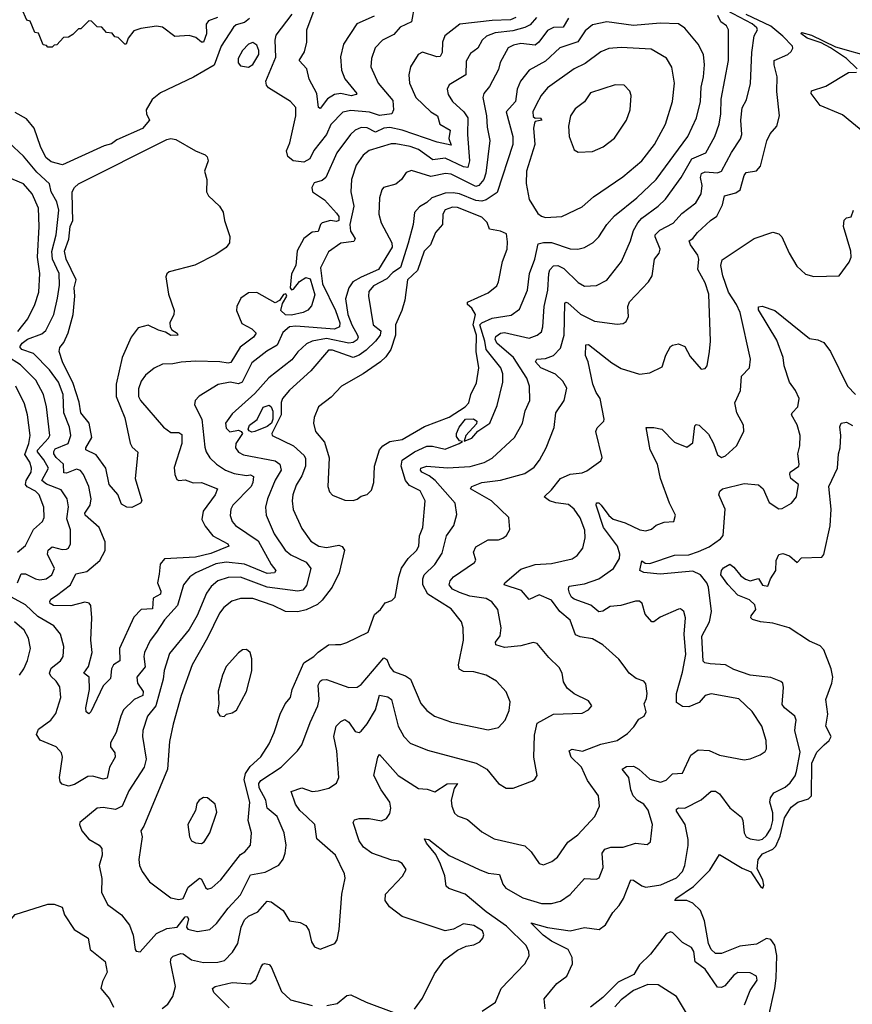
# Model space of a CAD drawing. Extents: x 2143765 to 2212931, y 878955 to 1017455.
# Tile 274 of 309: x 2153957 to 2158024, y 1003728 to 1008535. Entities that reach past the tile are written whole.
import ezdxf

# ---------------------------------------------------------------- set-up
doc = ezdxf.new("R2010")
doc.units = 0

msp = doc.modelspace()

# ---------------------------------------------------------------- linework, layer by layer
at = {"layer": '0CON20XD'}
for points in [[(2154922.5, 1008545), (2154880, 1008530), (2154867.7, 1008512.3), (2154870.2, 1008465), (2154855, 1008425.6), (2154845, 1008424.6), (2154817.7, 1008447.7), (2154785, 1008457.5), (2154715, 1008452.9), (2154655, 1008497.5), (2154625, 1008503.3), (2154548.3, 1008491.7), (2154515, 1008480), (2154487.5, 1008445), (2154477.5, 1008415), (2154470, 1008415), (2154438.3, 1008448.3), (2154421.7, 1008451.7), (2154408.3, 1008468.3), (2154381.7, 1008471.7), (2154358.3, 1008498.3), (2154335, 1008500), (2154308.3, 1008528.3), (2154295, 1008530), (2154255, 1008490), (2154245, 1008490), (2154217, 1008463), (2154195, 1008450), (2154171.7, 1008448.3), (2154138.3, 1008411.7), (2154125, 1008410), (2154115, 1008400), (2154095, 1008400), (2154088.3, 1008408.3), (2154071.7, 1008411.7), (2154048.3, 1008468.3), (2154031.7, 1008471.7), (2154008.3, 1008528.3), (2153991.7, 1008531.7), (2153968.3, 1008588.3)], [(2155884.7, 1008605.3), (2155870, 1008525), (2155815, 1008498.5), (2155785, 1008462.2), (2155728.6, 1008435), (2155692.9, 1008397.1), (2155675.5, 1008345), (2155672.9, 1008305), (2155707.8, 1008225), (2155779.5, 1008139.5), (2155783.2, 1008095), (2155775, 1008075.5), (2155715, 1008066.7), (2155665, 1008083.2), (2155575, 1008091), (2155535, 1008082.5), (2155477, 1008023), (2155455, 1007974.6), (2155393.8, 1007896.2), (2155374.1, 1007855.9), (2155345, 1007839), (2155292.5, 1007845), (2155266.9, 1007866.9), (2155259.7, 1007895), (2155276, 1007934), (2155306.1, 1008065), (2155305.9, 1008105.9), (2155280.5, 1008135), (2155172.1, 1008202.1), (2155162.2, 1008215), (2155158.7, 1008235), (2155207.7, 1008352.3), (2155204.6, 1008435.4), (2155210, 1008460), (2155287.5, 1008562.5)], [(2155688.1, 1008551.9), (2155603.3, 1008515), (2155539.1, 1008415), (2155523.3, 1008353.3), (2155528.9, 1008288.9), (2155545.9, 1008245.9), (2155603.8, 1008175), (2155600.7, 1008169.3), (2155576.7, 1008163.3), (2155525, 1008174.7), (2155495, 1008170), (2155460.8, 1008149.2), (2155425, 1008102), (2155415.8, 1008105.8), (2155407.8, 1008175), (2155371.2, 1008245), (2155360, 1008295), (2155321.8, 1008335), (2155348.5, 1008378.5), (2155360.2, 1008425), (2155360.3, 1008485), (2155410.2, 1008619.8)], [(2156481.8, 1008545), (2156450.1, 1008509.9), (2156425, 1008496), (2156365, 1008480), (2156279, 1008471), (2156237.8, 1008455), (2156215.4, 1008435), (2156194.8, 1008395.2), (2156176.8, 1008383.2), (2156159.6, 1008370.4), (2156137.1, 1008332.9), (2156136.2, 1008265), (2156053.9, 1008216.1), (2156044.4, 1008195), (2156049.8, 1008169.8), (2156070.5, 1008135), (2156126.7, 1008085), (2156145.7, 1008055), (2156143.8, 1007973.8), (2156153.8, 1007845), (2156146.6, 1007813.4), (2156125, 1007816.1), (2156035, 1007858.4), (2155975, 1007850.8), (2155905, 1007900.4), (2155865, 1007915.2), (2155795, 1007929.5), (2155772.1, 1007927.9), (2155664.3, 1007895.7), (2155635, 1007873.8), (2155600, 1007825), (2155578, 1007755), (2155574.7, 1007695), (2155588.6, 1007625), (2155569.2, 1007535), (2155572.4, 1007502.4), (2155583.6, 1007483.6), (2155595.3, 1007465), (2155588.6, 1007451.4), (2155525, 1007443.9), (2155465, 1007401.3), (2155426.4, 1007323.6), (2155436.7, 1007245), (2155500.1, 1007115), (2155519.9, 1007055), (2155519.6, 1007035), (2155495, 1007024.5), (2155305, 1007038.9), (2155275, 1007034.6), (2155242.8, 1007007.2), (2155215.4, 1006945), (2155163.8, 1006916.2), (2155090.5, 1006859.5), (2155042.9, 1006765), (2155025, 1006757.6), (2154985, 1006764.3), (2154926.9, 1006753.1), (2154833.3, 1006696.7), (2154814.4, 1006675), (2154810.6, 1006655), (2154847.3, 1006585), (2154861.9, 1006448.1), (2154867.5, 1006425), (2154886.2, 1006396.2), (2154917.9, 1006365), (2154962.1, 1006335), (2155005, 1006318.5), (2155065, 1006309.3), (2155085, 1006312.2), (2155098.4, 1006305), (2155095.9, 1006275), (2155086.9, 1006255), (2154998.8, 1006165), (2154988.2, 1006145), (2154984.7, 1006114.7), (2154995.5, 1006085), (2155010.5, 1006065), (2155121.1, 1005991.1), (2155184.7, 1005874.7), (2155207.8, 1005845), (2155201.2, 1005835), (2155165, 1005830.5), (2155055, 1005877), (2154965, 1005886.1), (2154915, 1005878.2), (2154817.5, 1005835), (2154788.2, 1005815), (2154756.9, 1005775), (2154728.4, 1005675), (2154665, 1005604.7), (2154625.4, 1005545), (2154595, 1005504.3), (2154567.2, 1005445), (2154563.3, 1005425), (2154569.3, 1005375), (2154528.7, 1005325), (2154532.4, 1005295), (2154559.6, 1005255), (2154558.1, 1005235), (2154516.7, 1005215), (2154464.8, 1005165.2), (2154450.4, 1005135), (2154428.2, 1005055), (2154400.5, 1005005), (2154400.6, 1004985), (2154422.2, 1004955), (2154423.6, 1004935), (2154396, 1004885), (2154385, 1004831.8), (2154365, 1004827.6), (2154315, 1004841.1), (2154289.5, 1004840.5), (2154225, 1004800.8), (2154195, 1004792.7), (2154165, 1004803.1), (2154154, 1004814), (2154150.8, 1004835), (2154165.4, 1004935), (2154160.9, 1004955), (2154135, 1004984.5), (2154057.4, 1005017.4), (2154039.4, 1005045), (2154049.4, 1005070.6), (2154108.9, 1005115), (2154132.9, 1005147.1), (2154157.9, 1005225), (2154152.7, 1005277.3)], [(2156637.5, 1008542.5), (2156611, 1008499), (2156565, 1008496), (2156535, 1008482.6), (2156493.1, 1008425), (2156475, 1008411.1), (2156405, 1008418.4), (2156369.2, 1008410.8), (2156343.4, 1008396.6), (2156303.4, 1008325), (2156295, 1008292.2), (2156251.9, 1008208.1), (2156223.8, 1008175), (2156218.5, 1008155), (2156237.7, 1008065), (2156240.2, 1008010.2), (2156253.7, 1007945), (2156233.7, 1007785), (2156223.7, 1007755), (2156200.4, 1007725), (2156185, 1007720.3), (2156065, 1007781.2), (2156036.7, 1007783.3), (2155965, 1007769.6), (2155871.2, 1007798.8), (2155845, 1007788.1), (2155821.1, 1007755), (2155795, 1007731.8), (2155734.2, 1007715), (2155725.3, 1007704.7), (2155714.7, 1007665.3), (2155711.5, 1007585), (2155722.7, 1007542.7), (2155775.1, 1007445.1), (2155776.1, 1007425), (2155709.5, 1007315), (2155625, 1007277.9), (2155584.5, 1007255), (2155564.4, 1007225), (2155547.7, 1007172.3), (2155559.5, 1007095), (2155578.9, 1007045), (2155607.4, 1006995), (2155610.7, 1006985), (2155605, 1006971.8), (2155585, 1006958), (2155565, 1006956.3), (2155455, 1006978.4), (2155385.8, 1006965), (2155357.8, 1006952.2), (2155315, 1006913.8), (2155285.5, 1006874.5), (2155173.7, 1006786.3), (2155105, 1006709.6), (2154995, 1006610), (2154961.6, 1006565), (2154965, 1006541.2), (2154982.7, 1006522.7), (2155025, 1006530), (2155038.9, 1006525), (2155044.6, 1006515), (2155012, 1006465), (2155011.5, 1006445), (2155025, 1006422.9), (2155049.9, 1006409.9), (2155205, 1006380.4), (2155228.4, 1006365), (2155234.1, 1006335.9), (2155205, 1006287.3), (2155166.7, 1006195), (2155157.9, 1006155), (2155161.5, 1006115), (2155200.3, 1006025), (2155253.4, 1005945), (2155281.7, 1005921.7), (2155355.5, 1005885.5), (2155379.5, 1005855), (2155358.3, 1005771.7), (2155340.3, 1005749.7), (2155315.7, 1005744.3), (2155165.2, 1005764.8), (2155035, 1005812.3), (2154975, 1005811.1), (2154925, 1005794.7), (2154891.8, 1005768.2), (2154869.1, 1005735), (2154823.8, 1005626.2), (2154785, 1005558.2), (2154689.5, 1005440.5), (2154662.9, 1005357.1), (2154658.2, 1005315), (2154622.6, 1005185), (2154581.8, 1005135), (2154557.9, 1005065), (2154556.2, 1005035), (2154574.3, 1004925), (2154564.8, 1004885.2), (2154490.3, 1004769.7), (2154457.3, 1004695), (2154425, 1004679.5), (2154365, 1004688.5), (2154335, 1004685.6), (2154251.2, 1004615), (2154248.8, 1004605), (2154260, 1004575), (2154295, 1004534), (2154345, 1004504.3), (2154358.2, 1004488.2), (2154360.5, 1004455), (2154345.5, 1004405), (2154357.5, 1004342.5), (2154356, 1004275), (2154385.7, 1004215.7), (2154454, 1004165), (2154493.6, 1004113.6), (2154511.4, 1004065), (2154521.2, 1003995), (2154526.4, 1003986.4), (2154545, 1003983.3)], [(2154545, 1003983.3), (2154625, 1004073.8), (2154675, 1004097.6), (2154725.4, 1004104.6), (2154765, 1004155.2), (2154775, 1004156.9), (2154781.3, 1004145), (2154771.3, 1004105), (2154778.6, 1004095), (2154826.2, 1004083.8), (2154886.5, 1004093.5), (2154918.5, 1004121.5), (2154975, 1004197.3), (2155035, 1004261.8), (2155085, 1004360), (2155156.7, 1004373.3), (2155223.1, 1004406.9), (2155244.3, 1004435.7), (2155254.4, 1004465.6), (2155258.2, 1004505), (2155248, 1004565), (2155215.4, 1004645), (2155165.4, 1004685), (2155159.6, 1004725), (2155126.2, 1004785), (2155124.5, 1004805), (2155135, 1004819.8), (2155234.3, 1004885.7), (2155314.2, 1004965.8), (2155335.3, 1004994.7), (2155375.9, 1005104.1), (2155413.8, 1005185), (2155419.2, 1005215), (2155414.7, 1005285), (2155425, 1005305.5), (2155435, 1005312.3), (2155455, 1005313.4), (2155565, 1005274.6), (2155605, 1005275.6), (2155625, 1005289.4), (2155735, 1005418.5), (2155750.7, 1005410.7), (2155765.3, 1005375), (2155782.6, 1005352.6), (2155842.1, 1005332.1), (2155866, 1005315), (2155916.6, 1005196.6), (2155945, 1005162.5), (2155983.8, 1005135), (2156066.7, 1005105), (2156245, 1005068.1), (2156295, 1005078.6), (2156328.6, 1005115), (2156348.3, 1005161.7), (2156352.9, 1005205), (2156332.5, 1005252.5), (2156285.5, 1005305.5), (2156236, 1005335), (2156175, 1005351.1), (2156125, 1005352.8), (2156104.1, 1005364.1), (2156099.7, 1005385), (2156125.5, 1005505), (2156123.6, 1005565), (2156115.5, 1005595), (2156065, 1005658.2), (2155950.8, 1005730.8), (2155926.1, 1005775), (2155925.7, 1005805), (2155932.2, 1005825), (2155984.7, 1005875), (2156019.9, 1005930.1), (2156041.8, 1006015), (2156077.5, 1006065), (2156091.5, 1006118.5), (2156083.6, 1006175), (2155985.8, 1006285), (2155957.4, 1006307.4), (2155921.2, 1006325), (2155914, 1006335), (2155916.4, 1006345), (2155945, 1006354.3), (2156047, 1006347), (2156157.3, 1006352.7), (2156225, 1006373.3), (2156265, 1006394.5), (2156373.1, 1006495), (2156412.1, 1006565), (2156426.2, 1006625), (2156448.2, 1006675), (2156447.5, 1006745), (2156434.1, 1006785), (2156368.1, 1006885), (2156288.3, 1006955), (2156279.3, 1006975), (2156282.1, 1006987.9), (2156306.2, 1007003.8), (2156325, 1007007.3), (2156445, 1006980.3), (2156484.3, 1006995), (2156505, 1007011.1), (2156512.8, 1007035), (2156519.2, 1007135), (2156536.3, 1007215), (2156541.2, 1007295), (2156547.1, 1007312.9), (2156565, 1007332.9), (2156585, 1007333.9), (2156615, 1007320.7), (2156685, 1007252.1), (2156715, 1007234.6), (2156775, 1007237.1), (2156825, 1007263.3), (2156896.2, 1007355), (2156940, 1007455), (2156954.7, 1007505), (2156976.2, 1007543.8), (2156995, 1007565.3), (2157076.2, 1007623.8), (2157111.8, 1007658.2), (2157188.5, 1007765), (2157240.5, 1007855), (2157307.7, 1007885), (2157352.2, 1007965), (2157374.1, 1008025), (2157381.6, 1008075), (2157382.5, 1008147.5), (2157419.5, 1008335), (2157419.6, 1008485), (2157408.9, 1008505), (2157381.1, 1008525), (2157366.2, 1008555)], [(2156380, 1008545), (2156355, 1008533.5), (2156265, 1008531.2), (2156107, 1008513), (2156034.1, 1008455.9), (2156022.3, 1008425), (2156020.4, 1008375), (2156010.8, 1008355), (2155995, 1008353.1), (2155925, 1008375.5), (2155903.1, 1008365), (2155866.5, 1008305), (2155857.3, 1008265), (2155860.8, 1008225), (2155892.3, 1008155), (2155964.4, 1008084.4), (2155996.9, 1008065), (2156008.9, 1008025), (2156059.6, 1007995), (2156052.4, 1007955), (2156065, 1007922.7), (2155996.6, 1007936.6), (2155825, 1007995.9), (2155765, 1008008.4), (2155735, 1008005.5), (2155695, 1007985.2), (2155655, 1008007.4), (2155625, 1008007.8), (2155595.6, 1007995), (2155572.1, 1007975), (2155505.7, 1007884.3), (2155452.3, 1007765), (2155435, 1007749.2), (2155395, 1007737.8), (2155384.4, 1007715), (2155387.8, 1007695), (2155445, 1007654.7), (2155505, 1007590), (2155515, 1007573.8), (2155516, 1007555), (2155505, 1007550), (2155475, 1007554.3), (2155435, 1007542.5), (2155425.7, 1007534.3), (2155415, 1007500), (2155385, 1007497.5), (2155345, 1007466.5), (2155313.1, 1007406.9), (2155305.6, 1007334.4), (2155285.2, 1007294.8), (2155277.5, 1007225), (2155285, 1007216.6), (2155295, 1007219.5), (2155323.4, 1007256.6), (2155354.2, 1007275.8), (2155375, 1007269.7), (2155398.2, 1007191.8), (2155382.4, 1007137.6), (2155365, 1007116.9), (2155342, 1007105), (2155285, 1007091.7), (2155255, 1007093.3), (2155231.9, 1007115), (2155241, 1007149), (2155261.3, 1007185), (2155257, 1007197), (2155245, 1007193.3), (2155225.7, 1007164.3), (2155205, 1007152.1), (2155115, 1007203.5), (2155075, 1007200.6), (2155037.5, 1007175), (2155017.5, 1007135), (2155015.8, 1007115), (2155042.2, 1007052.2), (2155091.5, 1007025), (2155111.8, 1007005), (2155099.6, 1006985), (2155033.8, 1006936.2), (2154989, 1006861), (2154975, 1006857.4), (2154935, 1006864.3), (2154815, 1006867.2), (2154745, 1006862.7), (2154705, 1006854), (2154655, 1006852.5), (2154613.3, 1006833.3)], [(2154653, 1003707), (2154681.4, 1003728.6), (2154704.6, 1003765.4), (2154718.8, 1003815), (2154693.3, 1003935), (2154696.9, 1003953.1), (2154707.3, 1003962.7), (2154744.7, 1003975.3), (2154755, 1003973.3), (2154795.7, 1003945), (2154855, 1003931.3), (2154925, 1003933.9), (2154957.7, 1003942.3), (2154997.2, 1003982.8), (2155022.3, 1004025), (2155038, 1004105), (2155055, 1004140.4), (2155075, 1004158.1), (2155120.3, 1004179.7), (2155165, 1004231.5), (2155185, 1004227.9), (2155244.4, 1004185), (2155275, 1004136), (2155327.2, 1004127.2), (2155355, 1004112.5), (2155369.2, 1004089.2), (2155382.2, 1004032.2), (2155397.7, 1004007.7), (2155425, 1003996.2), (2155495.7, 1004024.3), (2155507.3, 1004042.7), (2155517.7, 1004092.3), (2155530, 1004265), (2155546.4, 1004343.6), (2155543.5, 1004365), (2155499.4, 1004455), (2155408.9, 1004535), (2155398.9, 1004605), (2155358.2, 1004645), (2155325, 1004674.6), (2155304.7, 1004705), (2155282.7, 1004767.3), (2155335, 1004784.5), (2155385, 1004766.2), (2155415, 1004770), (2155466.5, 1004783.5), (2155505, 1004807.5), (2155515.5, 1004835), (2155506.5, 1004965), (2155491.4, 1005035), (2155503.1, 1005085), (2155525, 1005108.9), (2155545, 1005118.6), (2155565, 1005105.7), (2155595, 1005059.2), (2155615, 1005054.4), (2155625, 1005061.4), (2155655, 1005097.8), (2155694.1, 1005165.9), (2155715, 1005236.6), (2155755, 1005228.8), (2155772.7, 1005215), (2155805.2, 1005085.2), (2155833.8, 1005035), (2155865, 1005002.7), (2155948.3, 1004968.3), (2156185.8, 1004905), (2156239.4, 1004875), (2156296.2, 1004805), (2156333, 1004783), (2156367, 1004783), (2156461.7, 1004818.3), (2156473.9, 1004826.1), (2156483.8, 1004845), (2156468.9, 1004935), (2156472, 1005042), (2156485, 1005100.4), (2156565, 1005144.5), (2156705, 1005149.5), (2156736, 1005165), (2156750.8, 1005185), (2156735, 1005208.6), (2156665, 1005243.1), (2156631.7, 1005271.7), (2156612.4, 1005302.4), (2156605.9, 1005344.1), (2156591.7, 1005371.7), (2156541.2, 1005421.2), (2156485, 1005489.2), (2156465, 1005494.4), (2156405, 1005477.2), (2156325, 1005469.1), (2156282.1, 1005482.1), (2156280.5, 1005495), (2156303.5, 1005526.5), (2156309.2, 1005565), (2156292.5, 1005655), (2156262.3, 1005692.3), (2156235, 1005709.7), (2156155, 1005721), (2156105, 1005738.1), (2156071.1, 1005755), (2156054.3, 1005775), (2156059.1, 1005795), (2156076.2, 1005815), (2156178.6, 1005885), (2156184.3, 1005895.7), (2156173.5, 1005935), (2156185, 1005960.5), (2156245, 1005995.4), (2156295.4, 1005994.6), (2156317.1, 1006002.9), (2156334.3, 1006015.7), (2156351.2, 1006045), (2156346, 1006105), (2156261.5, 1006185), (2156159.2, 1006245), (2156164.6, 1006255.4), (2156214.5, 1006274.5), (2156305, 1006286.3), (2156425, 1006318.7), (2156470.5, 1006349.5), (2156496.7, 1006385), (2156527.9, 1006445), (2156566.9, 1006543.1), (2156576.2, 1006615), (2156615.8, 1006675.8), (2156629.1, 1006735), (2156610.6, 1006770.6), (2156574.3, 1006804.3), (2156503.2, 1006835), (2156476.7, 1006865), (2156482.9, 1006877.1), (2156525, 1006880.8), (2156564.4, 1006895), (2156598.3, 1006931.7), (2156615.7, 1006995), (2156620.4, 1007149.6), (2156625, 1007155.6), (2156635, 1007151.8), (2156696.4, 1007096.4), (2156765, 1007063.7), (2156875, 1007048.9), (2156905, 1007052), (2156919.1, 1007060.9), (2156931.4, 1007085), (2156926.7, 1007135), (2156935, 1007157.5), (2157027.5, 1007255), (2157046.9, 1007285), (2157057.8, 1007365), (2157080, 1007395), (2157085.5, 1007414.5), (2157060.6, 1007475), (2157061.6, 1007485), (2157082.9, 1007507.1), (2157149, 1007541), (2157191.2, 1007588.8), (2157225, 1007614.6), (2157259.9, 1007640.1), (2157285.6, 1007684.4), (2157289.6, 1007725), (2157281.9, 1007765), (2157286.9, 1007783.1), (2157305, 1007792.5), (2157365, 1007787.5), (2157384.5, 1007795), (2157433.4, 1007886.6), (2157477.7, 1007952.3), (2157483.5, 1007975), (2157479.1, 1008045), (2157485.3, 1008104.7), (2157506.2, 1008143.8), (2157526.4, 1008223.6), (2157532.4, 1008375), (2157544.7, 1008455.3), (2157560.5, 1008485), (2157557.3, 1008495), (2157534.7, 1008515), (2157410.4, 1008580.4)], [(2155079.6, 1008540.4), (2155055, 1008521.6), (2155015, 1008509.6), (2155001.8, 1008498.2), (2154941.2, 1008405), (2154907.1, 1008312.9), (2154806.3, 1008253.7)], [(2155885.5, 1003704.5), (2155925, 1003758), (2155983.6, 1003876.4), (2156031.2, 1003945), (2156095, 1003991.2), (2156137.7, 1004012.3), (2156175, 1004017.5), (2156205, 1004032.5), (2156219.6, 1004050.4), (2156223.2, 1004066.8), (2156216.9, 1004086.9), (2156175, 1004112.2), (2156125, 1004120), (2156075.8, 1004094.2), (2156035, 1004087.1), (2155825.8, 1004155.8), (2155763.9, 1004203.9), (2155742.5, 1004235), (2155744.5, 1004265), (2155826.8, 1004353.2), (2155844, 1004385), (2155825.8, 1004415), (2155805, 1004426.9), (2155775, 1004431.1), (2155677.5, 1004465), (2155635.6, 1004495), (2155615.4, 1004525), (2155586.5, 1004615), (2155592.4, 1004627.6), (2155615, 1004635.6), (2155664.4, 1004635.6), (2155725, 1004623.6), (2155748.1, 1004635), (2155765, 1004660), (2155769.2, 1004685), (2155764.1, 1004715), (2155722.3, 1004775), (2155687.1, 1004845), (2155705.5, 1004934.5), (2155715, 1004948), (2155805.2, 1004845.2), (2155905, 1004781.8), (2155947.6, 1004777.6), (2155985, 1004765.7), (2156045, 1004803.6), (2156095, 1004806), (2156079.2, 1004780.8), (2156065.2, 1004725), (2156067.5, 1004695), (2156080.3, 1004660.3), (2156095, 1004647.8), (2156145, 1004630.6), (2156215, 1004570), (2156275, 1004535.6), (2156425, 1004500.8), (2156455, 1004472.5), (2156494.6, 1004414.6), (2156515, 1004409.4), (2156555.4, 1004424.6), (2156584.6, 1004445.4), (2156635, 1004520), (2156683.1, 1004555), (2156765.6, 1004645), (2156789.5, 1004695), (2156784.4, 1004745), (2156730.4, 1004820.4), (2156700.8, 1004885), (2156650.6, 1004935), (2156641.4, 1004965), (2156655, 1004972.7), (2156706.2, 1004963.8), (2156795, 1004998.5), (2156874.6, 1005015.4), (2156925, 1005050), (2156957, 1005083), (2156980.8, 1005119.2), (2157007.5, 1005135), (2157016.7, 1005155), (2157006.7, 1005195), (2157019.1, 1005220.9), (2157022.5, 1005245), (2157015, 1005292.5), (2157005.8, 1005305.8), (2156968.8, 1005318.8), (2156933.3, 1005345), (2156908.9, 1005378.9), (2156882.6, 1005412.6), (2156805, 1005483.1), (2156755, 1005511.5), (2156695, 1005521.1), (2156671.6, 1005531.6), (2156645, 1005603.5), (2156595.5, 1005645.5), (2156555, 1005700), (2156495, 1005726.7), (2156445, 1005704.3), (2156408.5, 1005748.5), (2156323.8, 1005775), (2156326.2, 1005785), (2156405, 1005851.8), (2156475, 1005874.7), (2156555, 1005880), (2156655, 1005902.7), (2156680.6, 1005919.4), (2156708.1, 1005955), (2156719.5, 1006005), (2156717.2, 1006042.8), (2156695, 1006102.9), (2156665, 1006145.7), (2156637.8, 1006167.8), (2156575, 1006175.3), (2156545.3, 1006185.3), (2156518, 1006205), (2156555, 1006240), (2156598.2, 1006295), (2156645, 1006316.5), (2156705, 1006322.7), (2156727.4, 1006332.6), (2156795, 1006381.2), (2156802.5, 1006397.5), (2156771.5, 1006525), (2156777.4, 1006542.6), (2156810, 1006575), (2156812, 1006585), (2156791.5, 1006685), (2156772, 1006715), (2156756.8, 1006755), (2156733.8, 1006863.8), (2156720, 1006895), (2156721.9, 1006948.1), (2156735, 1006949.1), (2156849.9, 1006859.9), (2156895, 1006832.1), (2156985, 1006804.5), (2157035, 1006810.8), (2157095, 1006840), (2157112.8, 1006897.2), (2157135, 1006938.8), (2157145, 1006946), (2157175, 1006952.5), (2157205, 1006938.6), (2157231.1, 1006891.1), (2157285, 1006828), (2157305, 1006831.4), (2157314.2, 1006845), (2157325.5, 1006915.5), (2157330.4, 1006965), (2157322.4, 1007195), (2157305, 1007250.6), (2157270, 1007315), (2157273.4, 1007365), (2157269.2, 1007385), (2157232.9, 1007435), (2157227.5, 1007455), (2157245, 1007465.8), (2157266.9, 1007495), (2157331.2, 1007555), (2157362.7, 1007575), (2157389.1, 1007630.9), (2157400, 1007675), (2157455, 1007688.9), (2157475.3, 1007704.7), (2157495, 1007773.8), (2157505, 1007789.2), (2157555, 1007797.1), (2157575, 1007820), (2157606, 1007944), (2157622, 1007978), (2157654.5, 1008015.5), (2157667.8, 1008065), (2157655.4, 1008185), (2157657.5, 1008255), (2157641.5, 1008315), (2157642.2, 1008335), (2157708.8, 1008365), (2157725, 1008378.8), (2157734, 1008395), (2157732, 1008405), (2157684, 1008455), (2157625, 1008503.8), (2157505, 1008560)], [(2154735, 1004238.9), (2154755, 1004243.8), (2154780.7, 1004299.3), (2154835, 1004343.3), (2154845, 1004338.6), (2154865, 1004297.8), (2154875, 1004289.5), (2154895, 1004295.5), (2154939.5, 1004335), (2155035, 1004458.9), (2155057.2, 1004472.8), (2155083.8, 1004505), (2155088.5, 1004565), (2155072.9, 1004625), (2155081, 1004715), (2155053.8, 1004823.8), (2155059.4, 1004855), (2155082, 1004888), (2155135, 1004936.4), (2155175, 1005000), (2155200, 1005055), (2155229.1, 1005145), (2155253.6, 1005195), (2155279.6, 1005225), (2155288.4, 1005265), (2155344.1, 1005395), (2155394.5, 1005425), (2155415, 1005446.7), (2155465, 1005481.9), (2155500, 1005485), (2155525, 1005484.3), (2155555, 1005494.2), (2155658.6, 1005545), (2155689.7, 1005630.3), (2155719.2, 1005655), (2155741.5, 1005688.5), (2155775, 1005698.8), (2155791.2, 1005715), (2155808.2, 1005815), (2155822.6, 1005857.4), (2155854.4, 1005905), (2155895, 1005942.9), (2155906.2, 1005965), (2155909.6, 1006015), (2155925.3, 1006055.3), (2155938, 1006185), (2155913.8, 1006233.8), (2155861.1, 1006261.1), (2155841.1, 1006285), (2155820.2, 1006355), (2155825.2, 1006384.8), (2155885.7, 1006425), (2155945, 1006452.2), (2155973, 1006453), (2156035, 1006437.5), (2156104.2, 1006465), (2156120, 1006475), (2156105, 1006478.9), (2156090.4, 1006500.4), (2156089.8, 1006515), (2156103.9, 1006546.1), (2156135, 1006583.9), (2156173.6, 1006586.4), (2156189.5, 1006575), (2156188.4, 1006561.6), (2156135.7, 1006505), (2156127.5, 1006477.5), (2156165, 1006491.8), (2156194.2, 1006525.8), (2156253.3, 1006565), (2156289.2, 1006650.8), (2156316.6, 1006765), (2156316.5, 1006805), (2156307.5, 1006835), (2156235.2, 1006925), (2156229.5, 1006965), (2156205.1, 1007045), (2156214.8, 1007055.2), (2156265, 1007077.3), (2156358.2, 1007091.8), (2156398.7, 1007121.3), (2156436.6, 1007215), (2156447.3, 1007295), (2156473.5, 1007365), (2156489.5, 1007440.5), (2156515, 1007447.6), (2156553.8, 1007446.2), (2156645, 1007415.9), (2156683.8, 1007413.8), (2156715, 1007422.5), (2156757.5, 1007447.5), (2156785.9, 1007474.1), (2156825.3, 1007534.7), (2156862.2, 1007577.8), (2156970.8, 1007665), (2157065.2, 1007754.8), (2157219.6, 1007965), (2157262.5, 1008055), (2157282.9, 1008135), (2157284.7, 1008205), (2157297.4, 1008255), (2157302.4, 1008315), (2157296.2, 1008365), (2157270.8, 1008415), (2157205, 1008493.3), (2157175, 1008513.8), (2157085, 1008518), (2156955, 1008505.7), (2156825.3, 1008524.7), (2156755, 1008509.2), (2156719.2, 1008480.8), (2156683.4, 1008426.6), (2156595, 1008397.5), (2156525, 1008332.8), (2156445, 1008289.1), (2156403.5, 1008235), (2156386.8, 1008195), (2156378.6, 1008135), (2156332.4, 1008085), (2156365.3, 1007965), (2156365.7, 1007925), (2156289.2, 1007690.8), (2156235.1, 1007654.9), (2156215, 1007649), (2156185, 1007652.4), (2156105, 1007683.9), (2156075, 1007689.7), (2156035, 1007687.9), (2155970.8, 1007665), (2155945, 1007641.5), (2155909.2, 1007620.8), (2155885, 1007594), (2155879.3, 1007535), (2155855, 1007444.4), (2155817.7, 1007325), (2155779.8, 1007300.2), (2155750.6, 1007269.4), (2155684.4, 1007235.6), (2155662.2, 1007207.8), (2155660.3, 1007185), (2155684.1, 1007045), (2155721.7, 1007015), (2155717.3, 1006995), (2155695.2, 1006965), (2155649.2, 1006920.8), (2155615, 1006896.8), (2155585, 1006884.8), (2155485, 1006921), (2155465, 1006921.1), (2155379.2, 1006820.8), (2155274.4, 1006725.6), (2155241.1, 1006685), (2155234.7, 1006665.3), (2155233.6, 1006605), (2155188.9, 1006515), (2155189.4, 1006505), (2155295, 1006454.7), (2155347, 1006407), (2155352.8, 1006392.8), (2155352.8, 1006355), (2155335, 1006308.2), (2155307.8, 1006262.2), (2155291.1, 1006215), (2155287.9, 1006185), (2155293.3, 1006143.3), (2155335, 1006050.8), (2155378.8, 1005988.8), (2155417.5, 1005965), (2155455, 1005958.2), (2155515, 1005970), (2155532.5, 1005962.5), (2155543.5, 1005945), (2155517.7, 1005835), (2155483.8, 1005765), (2155435, 1005700.9), (2155410.8, 1005679.2), (2155356.5, 1005653.5), (2155315, 1005643.2), (2155255, 1005645.4), (2155195, 1005675.3), (2155095, 1005708.1), (2155035, 1005709.7), (2154994, 1005696), (2154954.8, 1005665.2), (2154933.4, 1005636.6), (2154875, 1005516.7), (2154799.3, 1005385), (2154746, 1005235), (2154706.9, 1005095), (2154688.7, 1005011.3), (2154679.6, 1004875), (2154562.9, 1004597.1), (2154548.1, 1004575), (2154554.6, 1004545), (2154538.5, 1004435), (2154542.2, 1004405), (2154555, 1004376.2), (2154591.4, 1004325), (2154695, 1004246.9), (2154735, 1004238.9)], [(2158048.1, 1008295), (2157994.7, 1008345), (2157917.8, 1008397.8), (2157871.4, 1008421.4), (2157803.1, 1008445), (2157772.5, 1008467.5), (2157777, 1008473), (2157825, 1008458.6), (2157942.3, 1008402.3), (2158125, 1008349.5)], [(2155075, 1008303.5), (2155095, 1008316.5), (2155125.2, 1008365), (2155125.2, 1008385), (2155115, 1008411.1), (2155095, 1008423.3), (2155074.8, 1008415.2), (2155045, 1008384.6), (2155023.8, 1008345), (2155024.4, 1008324.4), (2155035, 1008308.9), (2155075, 1008303.5)], [(2156525, 1007569.1), (2156605, 1007574.5), (2156705, 1007621.8), (2156760.4, 1007669.6), (2156903.2, 1007766.8), (2156995, 1007845.5), (2157058.2, 1007925), (2157110.8, 1008025), (2157146, 1008135), (2157154.5, 1008225), (2157142.8, 1008302.8), (2157116.8, 1008346.8), (2157040.8, 1008390.8), (2156895, 1008398.4), (2156835, 1008394.6), (2156795, 1008378.5), (2156718.3, 1008321.7), (2156665, 1008295.4), (2156535, 1008202.3), (2156504.6, 1008165), (2156479.2, 1008119.2), (2156463.3, 1008085), (2156465, 1008062.5), (2156475, 1008053.8), (2156500, 1008055), (2156506.5, 1008045), (2156475, 1008038), (2156471, 1008029), (2156466.5, 1008005), (2156472.4, 1007925), (2156432.2, 1007795), (2156430.4, 1007735), (2156445, 1007657.5), (2156487.8, 1007587.8), (2156505, 1007575.6), (2156525, 1007569.1)], [(2154806.3, 1008253.7), (2154645, 1008178.2), (2154604.4, 1008145), (2154575.6, 1008095), (2154576.9, 1008075), (2154591.5, 1008045), (2154556.9, 1008003.1), (2154431.8, 1007948.2), (2154405, 1007928.8), (2154370.4, 1007919.6), (2154166.1, 1007826.1), (2154111.1, 1007841.1), (2154085, 1007861.3), (2154058.7, 1007915), (2154027.8, 1008005), (2153990.4, 1008050.4), (2153935, 1008081.2)], [(2158085, 1007981.5), (2157975, 1008069.6), (2157866.5, 1008116.5), (2157822.9, 1008175), (2157825, 1008188), (2157895, 1008210.5), (2158005, 1008277.1), (2158045, 1008278.8)], [(2156685, 1007888), (2156755, 1007890.8), (2156806.2, 1007913.8), (2156863, 1007957), (2156920.6, 1008045), (2156938.6, 1008095), (2156944.2, 1008165), (2156936.6, 1008186.6), (2156910, 1008215), (2156865, 1008217.1), (2156745, 1008177.9), (2156715, 1008134), (2156670.9, 1008099.1), (2156646.9, 1008065), (2156637.1, 1008015), (2156640.8, 1007965), (2156665, 1007900), (2156685, 1007888)], [(2154613.3, 1006833.3), (2154570.9, 1006799.1), (2154550.2, 1006769.8), (2154537.4, 1006732.6), (2154537.5, 1006695), (2154547.5, 1006675), (2154660, 1006545), (2154695, 1006519.6), (2154735, 1006520), (2154749, 1006509), (2154748.4, 1006465), (2154711.2, 1006348.8), (2154714.5, 1006315), (2154725, 1006290.6), (2154735, 1006284.5), (2154765, 1006287.9), (2154804.1, 1006274.1), (2154845, 1006276), (2154923.8, 1006245), (2154912.5, 1006215), (2154852.4, 1006135), (2154846.5, 1006095), (2154862.8, 1006062.8), (2154900, 1006015), (2154972.9, 1005975), (2154979.2, 1005965), (2154890.8, 1005929.2), (2154815, 1005910), (2154665, 1005902.7), (2154643.1, 1005876.9), (2154637.8, 1005827.8), (2154630.7, 1005785), (2154646.2, 1005745), (2154645, 1005730), (2154608.8, 1005711.2), (2154605, 1005658.8), (2154550.6, 1005655), (2154515, 1005617.5), (2154444.4, 1005465.6), (2154445.4, 1005405), (2154414.6, 1005385), (2154405.9, 1005365), (2154400.9, 1005319.1), (2154365, 1005282.5), (2154305, 1005156.2), (2154295, 1005146), (2154282.2, 1005155), (2154279.5, 1005175), (2154298.2, 1005265), (2154297.1, 1005325), (2154270, 1005345), (2154293.8, 1005376.2), (2154310.7, 1005445), (2154304.7, 1005505.3), (2154308.9, 1005615), (2154304.5, 1005674.5), (2154296.2, 1005686.2), (2154275, 1005690.4), (2154206.2, 1005673.8), (2154122, 1005675), (2154105.8, 1005685), (2154104.3, 1005695), (2154109.2, 1005705), (2154136.6, 1005723.4), (2154206, 1005775), (2154231, 1005829), (2154285, 1005841.2), (2154348.8, 1005895), (2154375, 1005943.8), (2154375.3, 1005985), (2154345.2, 1006055.2), (2154276.6, 1006115), (2154275.9, 1006125), (2154301.6, 1006165), (2154306, 1006195), (2154295, 1006255.7), (2154268.7, 1006315), (2154253.5, 1006333.5), (2154235, 1006341.1), (2154185, 1006321.1), (2154172.2, 1006322.2), (2154170.6, 1006365), (2154135, 1006397.2), (2154124, 1006415), (2154123.2, 1006426.8), (2154131.1, 1006438.9), (2154193.2, 1006465), (2154207.2, 1006505), (2154200.7, 1006545), (2154173.4, 1006615), (2154168.8, 1006705), (2154146.5, 1006765), (2154102.8, 1006825), (2154024.8, 1006904.8), (2153967.5, 1006925), (2153958, 1006938), (2153968.4, 1006955), (2153995, 1006975.2), (2154065, 1007001.2), (2154085, 1007017.3), (2154123.9, 1007096.1), (2154142.4, 1007175), (2154151.7, 1007238.3), (2154150.6, 1007295), (2154118, 1007365), (2154113.5, 1007403.5), (2154136, 1007485), (2154148.1, 1007605), (2154138.4, 1007645), (2154110.6, 1007695), (2154102.7, 1007732.7), (2154040.8, 1007790.8), (2153975, 1007869.1), (2153905, 1007933.6)], [(2154505, 1006152.5), (2154480, 1006155), (2154455, 1006170), (2154436.7, 1006216.7), (2154394.6, 1006265), (2154378.6, 1006345), (2154330.2, 1006410.2), (2154280.8, 1006435), (2154280.5, 1006445), (2154308.7, 1006495), (2154296.8, 1006565), (2154256.2, 1006615), (2154247, 1006667), (2154218.2, 1006758.2), (2154166.5, 1006865), (2154150, 1006915), (2154152.7, 1006935), (2154171.9, 1006958.1), (2154194.4, 1007005.6), (2154218.9, 1007095), (2154225.9, 1007185), (2154223, 1007225), (2154232.6, 1007265), (2154184.4, 1007365), (2154175.5, 1007405), (2154197, 1007463), (2154203.9, 1007525), (2154216.9, 1007555), (2154215.4, 1007614.6), (2154213.1, 1007695), (2154224.3, 1007715), (2154245, 1007733.5), (2154675, 1007949.4), (2154695, 1007955.1), (2154719.5, 1007949.5), (2154815, 1007894.1), (2154863.1, 1007875), (2154872.7, 1007865), (2154876.8, 1007845), (2154860, 1007795), (2154870.5, 1007755), (2154869.7, 1007695), (2154879.6, 1007675), (2154932.9, 1007625), (2154951.2, 1007595), (2154957.5, 1007555), (2154983, 1007477), (2154981.2, 1007445), (2154965, 1007423.3), (2154915, 1007388), (2154813, 1007337), (2154686.4, 1007303.6), (2154675.5, 1007294.5), (2154671.2, 1007278.8), (2154684.5, 1007194.5), (2154711.4, 1007115), (2154710, 1007095), (2154690, 1007055), (2154692, 1007035), (2154700.5, 1007020.5), (2154726.7, 1007005), (2154730, 1006995), (2154695, 1006992.5), (2154670, 1007010), (2154635, 1007019.5), (2154585, 1007043.6), (2154535, 1007030.5), (2154501.8, 1006985), (2154457.6, 1006885), (2154428.4, 1006755), (2154427.6, 1006695), (2154470.8, 1006590.8), (2154497.1, 1006467.1), (2154507, 1006447), (2154533.6, 1006423.6), (2154521.1, 1006295), (2154553.3, 1006185), (2154547.5, 1006175), (2154505, 1006152.5)], [(2153947.6, 1007012.4), (2153997.6, 1007075), (2154031.8, 1007145), (2154051.1, 1007205), (2154056.2, 1007295), (2154043.7, 1007375), (2154052.4, 1007525), (2154049.5, 1007615), (2154017.6, 1007685), (2153975, 1007732.8), (2153895, 1007768.2)], [(2155585, 1006186.9), (2155605, 1006194.4), (2155625, 1006209.2), (2155655, 1006216.2), (2155675, 1006237.5), (2155686, 1006275), (2155690.8, 1006355), (2155714.5, 1006435), (2155731.1, 1006455), (2155765, 1006476.1), (2155825, 1006485.7), (2155935, 1006548.2), (2156055.3, 1006594.7), (2156133.3, 1006645), (2156150.4, 1006665), (2156161.1, 1006705), (2156187.9, 1006762.1), (2156199.2, 1006835), (2156186.8, 1006915), (2156188.8, 1006995), (2156172.3, 1007045), (2156183.5, 1007095), (2156165, 1007126.7), (2156144.3, 1007145), (2156144.3, 1007155), (2156245, 1007201.2), (2156287.1, 1007235), (2156296.1, 1007255), (2156315.4, 1007355), (2156337.7, 1007415), (2156339.5, 1007449.5), (2156335, 1007489.2), (2156305, 1007502.5), (2156252.4, 1007512.4), (2156240.9, 1007545), (2156215, 1007570), (2156095, 1007618.4), (2156071, 1007619), (2156035, 1007607), (2156023.7, 1007585), (2156021.6, 1007535), (2155987.9, 1007495), (2155963.8, 1007436.2), (2155932.8, 1007405), (2155900.3, 1007309.7), (2155851.3, 1007265), (2155838.5, 1007165), (2155823.6, 1007115), (2155792.5, 1007045), (2155792.6, 1006995), (2155769.5, 1006925), (2155745, 1006888.2), (2155719.5, 1006865), (2155635, 1006805.7), (2155529.2, 1006745), (2155478.2, 1006691.8), (2155416.1, 1006643.9), (2155395, 1006593.3), (2155391.5, 1006565), (2155401.5, 1006525), (2155445, 1006472.9), (2155468.9, 1006395), (2155461.9, 1006255), (2155469.7, 1006229.7), (2155485, 1006214), (2155545, 1006189.2), (2155585, 1006186.9)], [(2157087.3, 1004812.7), (2157115, 1004822.2), (2157145, 1004852.5), (2157195, 1004856.7), (2157235, 1004944), (2157270.7, 1004969.3), (2157325, 1004966.9), (2157375, 1004944.4), (2157495, 1004920.6), (2157525, 1004925.5), (2157573.8, 1004946.2), (2157597.3, 1004962.7), (2157604.4, 1004975.6), (2157603.3, 1005015), (2157581.1, 1005085), (2157535, 1005157.1), (2157469.8, 1005219.8), (2157335, 1005243.4), (2157305.6, 1005235), (2157275, 1005201.8), (2157225, 1005180), (2157195, 1005181.8), (2157165, 1005201.2), (2157165.2, 1005245), (2157195, 1005350), (2157211, 1005435), (2157202.6, 1005535), (2157209.6, 1005615), (2157200.8, 1005645), (2157185, 1005658), (2157175, 1005657.5), (2157085, 1005617.1), (2157055, 1005595.7), (2157045, 1005595.7), (2157012.7, 1005632.7), (2156996.7, 1005685), (2156985, 1005695.5), (2156965, 1005696.4), (2156893.8, 1005675), (2156840.9, 1005669.1), (2156805, 1005647.5), (2156785, 1005644.5), (2156747, 1005677), (2156665, 1005706.1), (2156652.9, 1005715), (2156642.6, 1005735), (2156637.3, 1005755), (2156641.1, 1005768.9), (2156715, 1005779.9), (2156786.1, 1005805), (2156856.7, 1005855), (2156886.5, 1005905), (2156887.9, 1005925), (2156877.5, 1005965), (2156808.2, 1006055), (2156771.9, 1006165), (2156774.8, 1006175.2), (2156785, 1006175.3), (2156797.3, 1006165), (2156835, 1006113.5), (2156855, 1006096.4), (2156915, 1006078.5), (2156985.5, 1006044.5), (2157015, 1006039.5), (2157042.5, 1006047.5), (2157065, 1006067.1), (2157105, 1006082), (2157152.5, 1006085), (2157160, 1006115), (2157131.1, 1006175), (2157086.7, 1006295), (2157072.3, 1006365), (2157036.9, 1006435), (2157016.7, 1006543.3), (2157055, 1006543.8), (2157094, 1006535), (2157155, 1006472.2), (2157215, 1006448), (2157245, 1006468.8), (2157255, 1006552.5), (2157261.9, 1006558.1), (2157275, 1006555.7), (2157321.7, 1006511.7), (2157346.5, 1006465), (2157365, 1006410), (2157385, 1006398), (2157405, 1006405.8), (2157458.1, 1006455), (2157493.1, 1006525), (2157492.2, 1006555), (2157458.9, 1006615), (2157450, 1006665), (2157477.3, 1006725), (2157483.1, 1006795), (2157520.8, 1006835), (2157526.8, 1006876.8), (2157475.4, 1007105), (2157458.4, 1007145), (2157419.5, 1007205), (2157390.8, 1007285), (2157381.2, 1007335), (2157388.1, 1007361.9), (2157545, 1007465.8), (2157635, 1007497.5), (2157665, 1007489.2), (2157679.2, 1007475), (2157714.7, 1007394.7), (2157752.2, 1007332.2), (2157795, 1007292.9), (2157835, 1007280.6), (2157960, 1007285), (2158009.1, 1007350.9), (2158018.9, 1007375), (2158016.7, 1007405), (2157980.8, 1007525), (2157984.1, 1007555.9), (2157995, 1007566.7), (2158018.3, 1007571.7), (2158030, 1007605)], [(2156523.7, 1003705), (2156518.5, 1003755), (2156580, 1003830), (2156629.3, 1003865), (2156656.5, 1003925), (2156655.7, 1003955.7), (2156635.5, 1003995.5), (2156555, 1004035.3), (2156514, 1004065), (2156454, 1004126), (2156535, 1004103.2), (2156645, 1004087.1), (2156715, 1004102.2), (2156787.2, 1004092.8), (2156818.1, 1004115), (2156853.4, 1004176.6), (2156885, 1004210), (2156906.1, 1004245), (2156942, 1004335), (2156955, 1004333.6), (2156995, 1004305.3), (2157015, 1004298.8), (2157088.5, 1004311.5), (2157165.4, 1004345), (2157193.7, 1004376.3), (2157205, 1004406), (2157222.3, 1004502.3), (2157222.2, 1004532.2), (2157207.1, 1004605), (2157165, 1004670.8), (2157165, 1004680), (2157175, 1004686.9), (2157205, 1004685.9), (2157285, 1004725.4), (2157335, 1004768.9), (2157355, 1004768.5), (2157375, 1004755.6), (2157425, 1004687.5), (2157481.7, 1004641.7), (2157489.2, 1004625), (2157495.8, 1004565), (2157505.7, 1004545.7), (2157525, 1004535.8), (2157565, 1004529.4), (2157585, 1004534.4), (2157605, 1004552.2), (2157625, 1004585.8), (2157635.8, 1004625.8), (2157635, 1004662.5), (2157621.1, 1004715), (2157623.8, 1004736.2), (2157640.2, 1004759.8), (2157695, 1004787.9), (2157720.9, 1004809.1), (2157745, 1004843.1), (2157751.8, 1004865), (2157768.6, 1004958.6), (2157743.2, 1005065), (2157746.2, 1005093.8), (2157750, 1005115), (2157743.3, 1005135), (2157692.5, 1005175), (2157681.7, 1005191.7), (2157687.1, 1005275), (2157683.8, 1005295), (2157675, 1005303.8), (2157625, 1005322.5), (2157525, 1005334.6), (2157445, 1005362.9), (2157405, 1005385.6), (2157329.7, 1005389.7), (2157303.3, 1005395), (2157295, 1005403.3), (2157288.6, 1005525), (2157326.5, 1005595), (2157335.9, 1005645), (2157321.8, 1005765), (2157313.7, 1005785), (2157281.6, 1005825), (2157245, 1005842.4), (2157085, 1005827.8), (2157005, 1005835.4), (2156985.6, 1005845), (2156995, 1005892.5), (2157011.5, 1005881.5), (2157035, 1005880), (2157155, 1005920.4), (2157225, 1005921.9), (2157271.8, 1005938.2), (2157325, 1005961), (2157380.6, 1005999.4), (2157393.7, 1006016.3), (2157402, 1006145), (2157372.1, 1006215), (2157376.8, 1006233.2), (2157388.9, 1006245), (2157495, 1006270), (2157565, 1006263.5), (2157588.5, 1006245), (2157617, 1006177), (2157665, 1006146.2), (2157681.7, 1006148.3), (2157727.5, 1006175), (2157751.2, 1006205), (2157760.8, 1006265), (2157724.2, 1006294.2), (2157718.6, 1006315), (2157720.6, 1006325), (2157762.9, 1006355), (2157764.3, 1006365), (2157757.5, 1006415), (2157767.5, 1006455), (2157769.4, 1006505), (2157755, 1006556.2), (2157727.5, 1006605), (2157729.2, 1006615), (2157756.9, 1006645), (2157764.6, 1006685), (2157746.1, 1006725), (2157716.7, 1006765), (2157690.3, 1006845), (2157686.8, 1006885), (2157655, 1006969.4), (2157565, 1007117.5), (2157565, 1007132.5), (2157584.1, 1007135.9), (2157645, 1007115.7), (2157815, 1006978), (2157855, 1006971.2), (2157885, 1006958), (2157916.9, 1006915), (2158000.6, 1006745), (2158040, 1006705)], [(2153945.8, 1005785), (2153965, 1005830), (2153985, 1005829.7), (2154035, 1005804.2), (2154055, 1005800.6), (2154085.8, 1005805), (2154114.4, 1005825), (2154127.5, 1005855), (2154092.2, 1005925), (2154095.9, 1005945), (2154115, 1005961.6), (2154165, 1005948.4), (2154185, 1005949.1), (2154195.6, 1005955), (2154205.6, 1005975), (2154205.4, 1006044.6), (2154187.5, 1006097.5), (2154195.9, 1006155.9), (2154189.6, 1006195), (2154159.6, 1006239.6), (2154087.4, 1006267.4), (2154066, 1006285), (2154097.5, 1006345), (2154075, 1006385.7), (2154044.5, 1006424.5), (2154043.9, 1006433.9), (2154098.3, 1006491.7), (2154103.8, 1006505), (2154088, 1006645), (2154073.8, 1006705), (2154035.5, 1006775.5), (2153960.4, 1006850.4), (2153895, 1006891.8)], [(2153946.7, 1005935), (2153985, 1005966.9), (2154024.1, 1006045.9), (2154068.5, 1006085), (2154077.1, 1006105), (2154075.3, 1006155), (2154052.9, 1006215), (2154035, 1006233.2), (2153993.6, 1006253.6), (2153985.2, 1006265), (2153988.2, 1006285), (2154013, 1006325), (2154015.2, 1006345), (2154006.5, 1006375), (2153982.4, 1006412.4), (2154002.4, 1006465), (2154007.9, 1006505), (2153994.7, 1006605), (2153980.4, 1006659.6), (2153938.4, 1006745)], [(2155091.2, 1006521.2), (2155077.3, 1006527.3), (2155073.6, 1006535), (2155080, 1006555), (2155116.6, 1006583.4), (2155146.7, 1006643.3), (2155175, 1006652.4), (2155185.3, 1006645), (2155193.7, 1006623.7), (2155193.6, 1006585), (2155186.3, 1006565), (2155165, 1006548.5), (2155105, 1006524.4), (2155091.2, 1006521.2)], [(2157614, 1003665), (2157644.8, 1003805.2), (2157652.2, 1003855), (2157655.2, 1003965.2), (2157645.6, 1004015.6), (2157625, 1004043.8), (2157605, 1004048.2), (2157555, 1004021.1), (2157475, 1004011.9), (2157385, 1003976.4), (2157355, 1003975.9), (2157335, 1003994.6), (2157321.7, 1004025), (2157302.5, 1004135), (2157282.5, 1004185), (2157245, 1004221.2), (2157215, 1004233.9), (2157157.5, 1004235), (2157162, 1004245), (2157247.4, 1004302.6), (2157328, 1004382), (2157375, 1004459.2), (2157485, 1004392.1), (2157527.3, 1004375), (2157575, 1004302.5), (2157587.5, 1004295), (2157591.4, 1004308.6), (2157587.2, 1004335), (2157559.4, 1004389.4), (2157564.4, 1004435), (2157585, 1004462), (2157635.7, 1004484.3), (2157650.3, 1004499.7), (2157671.4, 1004548.6), (2157692.4, 1004637.6), (2157725, 1004689.7), (2157757.5, 1004715), (2157809.4, 1004730.6), (2157824, 1004745), (2157826.5, 1004905), (2157851.2, 1004958.8), (2157885.5, 1004995), (2157910.6, 1005015), (2157921.1, 1005035), (2157894.5, 1005085), (2157903.4, 1005145), (2157894.7, 1005215), (2157923.4, 1005295), (2157928.2, 1005325), (2157920.3, 1005365), (2157885, 1005458.6), (2157867.4, 1005477.4), (2157815, 1005500.5), (2157715, 1005566.4), (2157635, 1005588.9), (2157575, 1005594.5), (2157536, 1005606), (2157528.5, 1005615), (2157529.2, 1005625), (2157552.7, 1005655), (2157548, 1005678), (2157522, 1005702), (2157464.5, 1005725), (2157415, 1005777.1), (2157381.5, 1005825), (2157384.3, 1005845), (2157395, 1005858.8), (2157425, 1005876.2), (2157445, 1005862.5), (2157479.1, 1005819.1), (2157502.5, 1005802.5), (2157525, 1005794.4), (2157565, 1005806.7), (2157584.7, 1005774.7), (2157611.5, 1005768.5), (2157624.7, 1005805), (2157649.6, 1005845), (2157651.4, 1005895), (2157665, 1005923.3), (2157685, 1005928), (2157717.3, 1005917.3), (2157755, 1005884.4), (2157775, 1005907.3), (2157875, 1005910.6), (2157885, 1005923.8), (2157915.9, 1006064.1), (2157920, 1006145), (2157908.8, 1006255), (2157951.9, 1006345), (2157956.6, 1006415), (2157964.6, 1006445), (2157968.2, 1006505), (2157962.5, 1006547.5), (2157968.8, 1006565), (2157995, 1006570), (2158025, 1006553.1)], [(2154152.7, 1005277.3), (2154134.7, 1005305), (2154108.9, 1005328.9), (2154103.3, 1005345), (2154111.4, 1005368.6), (2154156.2, 1005405), (2154168.8, 1005425), (2154172.1, 1005475), (2154156.4, 1005535), (2154124.5, 1005575), (2154045, 1005621.2), (2153985, 1005678.1), (2153916.5, 1005715)], [(2153956, 1005335), (2153977.1, 1005365), (2153995, 1005406.7), (2154009.1, 1005465), (2153999.6, 1005515), (2153978.9, 1005555), (2153931.9, 1005595)], [(2154955, 1005133.3), (2154966.4, 1005143.6), (2154995, 1005150), (2155016.2, 1005163.8), (2155065.6, 1005255), (2155091.2, 1005355), (2155091.2, 1005415), (2155083.3, 1005445), (2155065, 1005460), (2155045, 1005458.8), (2155025, 1005443.3), (2154965, 1005376.2), (2154947.1, 1005335), (2154926.1, 1005256.1), (2154930, 1005195), (2154924, 1005155), (2154935, 1005136.7), (2154955, 1005133.3)], [(2156215.8, 1003694.2), (2156281.2, 1003738.8), (2156308.6, 1003805), (2156424.3, 1003925), (2156445.6, 1003965), (2156444.4, 1003985), (2156430.5, 1004015), (2156335, 1004109.7), (2156235, 1004179.3), (2156132.9, 1004265), (2156053.1, 1004293.1), (2156040.8, 1004305), (2156033.9, 1004355), (2156012.4, 1004412.4), (2155988.8, 1004458.8), (2155943.5, 1004515), (2155935, 1004536.2), (2155955, 1004532.5), (2156055, 1004454.5), (2156201.9, 1004385), (2156245, 1004367.1), (2156301.2, 1004361.2), (2156316.2, 1004315), (2156331.1, 1004295), (2156415, 1004247.8), (2156505, 1004220.4), (2156555, 1004220.5), (2156598.1, 1004231.9), (2156645, 1004263.3), (2156715, 1004342.5), (2156775, 1004338.5), (2156788.1, 1004345), (2156806.2, 1004395), (2156802.7, 1004465), (2156815.6, 1004485), (2156845, 1004495.3), (2156905, 1004495.4), (2156965, 1004514.5), (2157022, 1004508), (2157038.6, 1004521.4), (2157048.1, 1004605), (2157026.7, 1004675), (2157005.8, 1004705), (2156975, 1004722.9), (2156953.3, 1004745), (2156941.9, 1004775), (2156932.7, 1004835), (2156900, 1004875), (2156921.1, 1004888.9), (2156955, 1004890), (2156981.1, 1004875), (2157035, 1004826.9), (2157087.3, 1004812.7)], [(2154845, 1004513.3), (2154858.8, 1004521.2), (2154886.2, 1004565), (2154920, 1004665), (2154911.2, 1004705), (2154875, 1004736.2), (2154855, 1004736.7), (2154833.3, 1004725), (2154822.7, 1004707.3), (2154815.6, 1004674.4), (2154778.8, 1004605), (2154786.7, 1004545), (2154796.7, 1004525), (2154815, 1004516.2), (2154845, 1004513.3)], [(2153856.6, 1003703.4), (2153877.8, 1003745), (2153904.4, 1003775), (2153904.6, 1003814.6), (2153880, 1003925), (2153879.5, 1003955), (2153886, 1004065), (2153915, 1004143.8), (2153935, 1004166), (2154095, 1004216.7), (2154125, 1004216.2), (2154165, 1004201.2), (2154176.7, 1004165), (2154223.3, 1004093.3), (2154291.2, 1004051.2), (2154301.5, 1003995), (2154375, 1003936.5), (2154384.6, 1003885), (2154361.4, 1003838.6), (2154353.4, 1003805), (2154396.1, 1003755), (2154415, 1003714.2)], [(2157497.1, 1003725), (2157524.4, 1003795.6), (2157558.8, 1003845), (2157556.2, 1003865), (2157525, 1003882), (2157465, 1003882.5), (2157445, 1003870), (2157401.9, 1003818.1), (2157385, 1003808.9), (2157365, 1003811.9), (2157305, 1003898.5), (2157256.9, 1003935), (2157250, 1003985), (2157238.6, 1004005), (2157195, 1004030), (2157147.3, 1004077.3), (2157135, 1004081.2), (2157115, 1004071.2), (2157038.3, 1003971.7), (2156985, 1003920.5), (2156956.9, 1003873.1), (2156880.5, 1003835), (2156805, 1003760.5), (2156745.8, 1003714.2)], [(2154980.9, 1003710.9), (2154905.6, 1003785), (2154898.1, 1003805), (2154911.2, 1003815), (2154995, 1003833.4), (2155085, 1003827.1), (2155110.7, 1003849.3), (2155135, 1003906.7), (2155145, 1003923.3), (2155155, 1003926.2), (2155175, 1003921.2), (2155185, 1003910), (2155235, 1003790), (2155280, 1003750), (2155385, 1003721.5)], [(2157214.4, 1003685), (2157165.6, 1003765), (2157075, 1003823.5), (2157025, 1003823.8), (2156955, 1003795.3), (2156895, 1003750), (2156864.1, 1003715)], [(2155457.4, 1003722.6), (2155508.2, 1003731.8), (2155555, 1003770.5), (2155575, 1003773.6), (2155648.8, 1003738.8), (2155785, 1003686.9)]]:
    msp.add_lwpolyline(points, dxfattribs=at)

doc.saveas('drawing.dxf')
